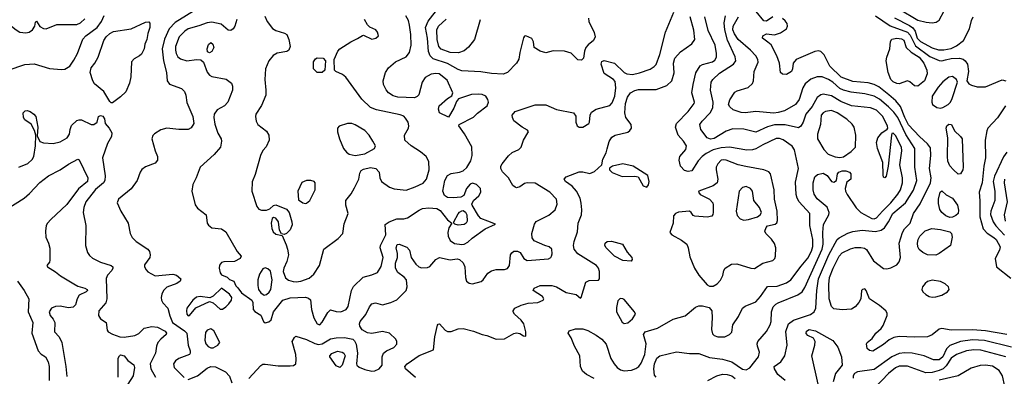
# Model space of a CAD drawing. Extents: x 1173029 to 1307123, y 522559 to 678521.
# Tile 421 of 623: x 1257903 to 1266213, y 609811 to 612821. Entities that reach past the tile are written whole.
import ezdxf

# ---------------------------------------------------------------- set-up
doc = ezdxf.new("R2010")
doc.units = 0

msp = doc.modelspace()

# ---------------------------------------------------------------- linework, layer by layer
at = {"layer": '0CON10XD'}
for points in [[(1259406.9, 612915), (1259215, 612797.8), (1259165, 612743.5), (1259124.4, 612655.6), (1259106.8, 612575), (1259117.3, 612475), (1259142.7, 612375), (1259147.1, 612305), (1259166.8, 612276.8), (1259268.9, 612238.9), (1259294.2, 612215), (1259304.3, 612185), (1259312.6, 612122.6), (1259363.5, 612005), (1259371.4, 611945), (1259350.9, 611909.1), (1259325, 611894.4), (1259245.3, 611894.7), (1259145, 611904.7), (1259095, 611891.8), (1259041.7, 611858.3), (1259027.8, 611842.2), (1259018.1, 611815), (1259045.4, 611715.4), (1259065.5, 611665), (1259065.5, 611634.5), (1259045, 611610.8), (1258965, 611580), (1258933.7, 611556.3), (1258920, 611535), (1258894.2, 611465), (1258845, 611393.3), (1258736.7, 611305), (1258726.2, 611275), (1258756.9, 611205), (1258819.6, 611105), (1258836.2, 611015), (1258851.3, 610981.3), (1258885, 610947.5), (1258984.3, 610884.3), (1258997.5, 610865), (1259005.5, 610835.5), (1259002.2, 610815), (1258957.5, 610752.5), (1258956.7, 610735), (1258969.2, 610709.2), (1258984.2, 610694.2), (1259045, 610659.5), (1259195, 610672.5), (1259225, 610666), (1259263.3, 610635), (1259256.2, 610615), (1259230, 610595), (1259145, 610563.3), (1259115.9, 610534.1), (1259102, 610505), (1259095.8, 610475), (1259098.6, 610455), (1259111.7, 610431.7), (1259154.4, 610385), (1259169.1, 610320.9), (1259193.1, 610265), (1259294.6, 610195), (1259314.6, 610175), (1259323.6, 610075), (1259340.6, 610025), (1259342, 610005), (1259335.5, 609994.5), (1259245, 609960.5), (1259218.1, 609941.9), (1259200, 609915), (1259206.5, 609885), (1259291.2, 609801.2)], [(1262704.2, 612835), (1262708, 612805), (1262752.9, 612712.9), (1262760, 612675), (1262746, 612645), (1262700.5, 612609.5), (1262682, 612585), (1262670.8, 612555), (1262662, 612495), (1262645, 612479.2), (1262615, 612482), (1262557.3, 612537.3), (1262500, 612555), (1262405, 612558), (1262345, 612541.2), (1262295, 612554), (1262246.4, 612586.4), (1262240, 612635), (1262225, 612663.3), (1262175, 612686.2), (1262165, 612683.3), (1262155, 612667.5), (1262122.9, 612545), (1262115, 612487.5), (1262095.5, 612454.5), (1262019.2, 612375), (1261985, 612360.5), (1261885, 612367.1), (1261795, 612381.5), (1261635, 612388.9), (1261605, 612399.3), (1261515, 612450.3), (1261391.5, 612491.5), (1261368.8, 612515), (1261353.7, 612553.7), (1261345.8, 612665), (1261328.9, 612755), (1261350.1, 612809.9), (1261440.4, 612925)], [(1265322.3, 612912.3), (1265485, 612816.2), (1265555, 612798.8), (1265605.4, 612794.6), (1265639.1, 612800.9), (1265663.6, 612816.4), (1265705, 612896)], [(1257545.5, 612825), (1257580, 612735), (1257583.8, 612675), (1257595, 612662.5), (1257615, 612655.8), (1257685.6, 612654.4), (1257721.7, 612698.3), (1257755, 612708.8), (1257835, 612767.5), (1257872, 612735), (1257905, 612715.5), (1257955, 612709.6), (1257983.1, 612716.9), (1258010.8, 612735), (1258030, 612765), (1258035, 612800), (1258045, 612807.5), (1258074.2, 612764.2), (1258105, 612746.2), (1258125, 612743.8), (1258215, 612779.2), (1258385, 612781.8), (1258415, 612794.5), (1258451.7, 612828.3)], [(1257804.6, 612395.4), (1257945, 612441.9), (1258025, 612447.1), (1258155, 612409.4), (1258255, 612400.8), (1258285, 612404), (1258325, 612430), (1258359.2, 612480.8), (1258389.6, 612535), (1258435, 612656.7), (1258462.1, 612685), (1258555.4, 612755), (1258592.3, 612805), (1258615.6, 612855.6)], [(1259745, 610556.7), (1259774.4, 610514.4), (1259861.9, 610455), (1259870.6, 610435), (1259874.5, 610374.5), (1259888.3, 610358.3), (1259937, 610327), (1259961.2, 610275), (1259975, 610263.3), (1260005, 610270), (1260025, 610287.5), (1260046.2, 610355), (1260122.5, 610455), (1260185, 610474.6), (1260315, 610477.8), (1260341.9, 610471.9), (1260357, 610457), (1260365.8, 610375), (1260385.8, 610305), (1260413.8, 610255), (1260435, 610246.7), (1260455, 610266.7), (1260505, 610350), (1260525, 610372.5), (1260575, 610357.5), (1260614.2, 610355.8), (1260658.8, 610375), (1260675, 610400), (1260704.6, 610535), (1260720.9, 610569.1), (1260801.3, 610648.7), (1260875, 610668.2), (1260921.7, 610688.3), (1260955, 610738.8), (1260969.6, 610815), (1260946.6, 610895), (1260947.1, 610915), (1260992.9, 611005), (1260988.9, 611091.1), (1261020.8, 611115), (1261085, 611140), (1261145, 611140.5), (1261175, 611147.8), (1261275, 611214.2), (1261303.7, 611226.3), (1261355, 611233.1), (1261425, 611227.5), (1261450.7, 611210.7), (1261515, 611130.8), (1261550, 611105), (1261525.8, 611065), (1261516.5, 611025), (1261519.5, 610995), (1261535, 610958), (1261571.9, 610931.9), (1261635, 610922.7), (1261655, 610926.9), (1261685, 610944.3), (1261721.7, 610978.3), (1261833, 611057), (1261920, 611095), (1261855, 611120.8), (1261794.2, 611144.2), (1261774.1, 611164.1), (1261721.2, 611255), (1261720, 611265), (1261734, 611295), (1261778.1, 611335), (1261795.6, 611365), (1261791.9, 611395), (1261758.8, 611428.8), (1261725, 611442.5), (1261705, 611433.3), (1261673.8, 611395), (1261651.7, 611338.3), (1261625, 611322.2), (1261563.4, 611316.6), (1261515, 611319.6), (1261487.9, 611337.9), (1261473.1, 611375), (1261490, 611465), (1261513.1, 611506.9), (1261545, 611524.1), (1261615, 611532.7), (1261645.9, 611544.1), (1261676.2, 611573.8), (1261710.4, 611629.6), (1261722, 611675), (1261717.9, 611747.9), (1261657.6, 611857.6), (1261610, 611925), (1261612.5, 611935), (1261732.5, 611997.5), (1261767.7, 612032.3), (1261848, 612095), (1261860, 612125), (1261855, 612147.5), (1261836.2, 612175), (1261805, 612189.2), (1261775, 612192.9), (1261715, 612190), (1261607.5, 612152.5), (1261588.8, 612131.2), (1261566.7, 612075), (1261521.7, 611998.3), (1261447.5, 612035), (1261437, 612067), (1261443.8, 612095), (1261515, 612157.1), (1261551.7, 612178.3), (1261560, 612205), (1261510.1, 612310.1), (1261444.7, 612364.7), (1261415, 612367.8), (1261375, 612360.3), (1261325, 612333.8), (1261300.3, 612295), (1261272, 612188), (1261258.3, 612171.7), (1261235, 612162.5), (1261095, 612166.8), (1261055, 612179.2), (1261016.7, 612205), (1260995, 612230), (1260974.5, 612275), (1260970, 612305), (1260990, 612375), (1261015.5, 612415), (1261075, 612466.5), (1261165, 612508.5), (1261193.1, 612545), (1261206.7, 612605), (1261204.7, 612695), (1261194.1, 612774.1), (1261183.3, 612813.3), (1261162.9, 612855)], [(1259970.9, 612850.9), (1259991.5, 612805), (1260036.5, 612746.5), (1260065, 612728.5), (1260138.7, 612708.7), (1260158, 612695), (1260174.3, 612655), (1260185.7, 612595), (1260175.8, 612565), (1260157.4, 612552.6), (1260075, 612537.3), (1260041.8, 612518.2), (1260006.5, 612473.5), (1259978.2, 612405), (1259971.2, 612315), (1259981.8, 612225), (1259980, 612185), (1259942.9, 612097.1), (1259896.7, 612025), (1259892.5, 612005), (1259899.4, 611965), (1259914.2, 611935), (1259985, 611880.8), (1260005.6, 611845), (1260008.6, 611805), (1259982.7, 611747.3), (1259955, 611717.5), (1259935, 611674), (1259890.4, 611515), (1259866.4, 611453.6), (1259862.2, 611375), (1259905.4, 611245.4), (1259922.7, 611222.7), (1259945, 611214.4), (1259985.6, 611214.4), (1260014.4, 611225.6), (1260045, 611253.3), (1260065, 611257.5), (1260155, 611221.5), (1260176.8, 611195), (1260200.6, 611115), (1260201.6, 611088.4), (1260185, 611046), (1260155, 611016.2), (1260135, 611007.5), (1260112.5, 611012.5), (1260095.7, 611045.7), (1260086.1, 611116.1), (1260065, 611146), (1260045, 611151.2), (1260035, 611143.3), (1260025.6, 611105), (1260029.7, 611059.7), (1260041.2, 611031.2), (1260065, 611010), (1260118.3, 610998.3), (1260152.1, 610922.1), (1260164.4, 610885), (1260170.8, 610835), (1260158.8, 610781.2), (1260131.4, 610725), (1260126, 610695), (1260145, 610641.2), (1260171.2, 610621.2), (1260210.5, 610610.5), (1260237.2, 610607.2)], [(1261245, 609800), (1261160, 609875), (1261153.9, 609893.9), (1261172.9, 609915), (1261275, 609986.4), (1261396.1, 610033.9), (1261406.8, 610145), (1261428, 610242), (1261435, 610252), (1261446.2, 610255), (1261495, 610200.8), (1261515, 610188.1), (1261545, 610188.5), (1261605, 610212.1), (1261645, 610215.4), (1261732.4, 610192.4), (1261805, 610162.5), (1261845, 610156), (1261925, 610124), (1261995, 610128.6), (1262075, 610172.5), (1262095, 610177.5), (1262125, 610173.3), (1262155, 610152.5), (1262175, 610150), (1262176, 610185), (1262158.6, 610255), (1262134.4, 610285), (1262078.6, 610335), (1262067.1, 610355), (1262068.1, 610365), (1262082.9, 610385), (1262135, 610412.8), (1262195, 610427.3), (1262277.4, 610432.6), (1262320, 610455), (1262325.9, 610465.9), (1262316.2, 610485), (1262236.7, 610535), (1262246.2, 610555), (1262295, 610577.5), (1262395, 610577.5), (1262435, 610567.1), (1262515, 610519.1), (1262600.8, 610500.8), (1262635, 610470), (1262642.5, 610475), (1262682.5, 610605), (1262710.7, 610619.3), (1262787.5, 610622.5), (1262797.5, 610632.5), (1262798, 610695), (1262787.5, 610725), (1262771.4, 610745), (1262615, 610844.6), (1262583.6, 610885), (1262578.3, 610915), (1262582.2, 610947.8), (1262610.9, 611029.1), (1262617.5, 611105), (1262645.3, 611175), (1262648.4, 611215), (1262642.9, 611272.9), (1262632.9, 611315), (1262601.9, 611375), (1262564.7, 611414.7), (1262508.6, 611455), (1262499.2, 611475), (1262514.4, 611495.6), (1262625, 611536.7), (1262655, 611538.1), (1262715, 611524.2), (1262755, 611540), (1262817.5, 611595), (1262825.8, 611645), (1262852, 611698), (1262860.7, 611730.7), (1262876.9, 611793.1), (1262901.2, 611828.8), (1262928.8, 611845), (1263035, 611871.9), (1263054, 611885), (1263065.6, 611904.4), (1263062.9, 611935), (1263020, 611995), (1263010.4, 612035), (1263016.8, 612115), (1263034.2, 612165.8), (1263057.4, 612202.6), (1263095, 612224.6), (1263125, 612231.5), (1263275, 612231.1), (1263365, 612265.5), (1263408.5, 612305), (1263428.3, 612371.7), (1263422.7, 612455), (1263433.3, 612495), (1263481.4, 612548.6), (1263575, 612616.4), (1263602.3, 612655), (1263593.7, 612733.6), (1263560.7, 612845)], [(1261788.9, 612821.1), (1261740.6, 612655), (1261689.7, 612590.3), (1261655, 612558.9), (1261607.4, 612542.6), (1261535, 612544.7), (1261461.5, 612571.5), (1261441.3, 612595), (1261427.5, 612655), (1261424.5, 612735.5), (1261438.7, 612765), (1261503.6, 612826.4)], [(1262193, 611867), (1262197.5, 611875), (1262189.3, 611889.3), (1262145, 611913.3), (1262075, 611966.7), (1262061.4, 611995), (1262059.4, 612015), (1262085, 612046.9), (1262255, 612103.8), (1262345, 612102), (1262435, 612061.9), (1262577.5, 612035), (1262596.1, 612006.1), (1262596.4, 611956.4), (1262608.8, 611925), (1262625, 611912.5), (1262655, 611914.4), (1262706.7, 611945), (1262713.3, 611955), (1262716.7, 612015), (1262730.3, 612039.7), (1262767.5, 612065), (1262885, 612095.8), (1262905, 612120), (1262925.2, 612174.8), (1262934.6, 612245), (1262928.7, 612298.7), (1262913.8, 612315), (1262836.8, 612366.8), (1262811.2, 612445), (1262815, 612467.5), (1262835, 612476), (1262923, 612453), (1263005.5, 612375.5), (1263026.7, 612365), (1263075, 612358.8), (1263135, 612372.5), (1263225.3, 612404.8), (1263258.1, 612425), (1263275.8, 612444.2), (1263306.5, 612526.5), (1263353.1, 612715), (1263424.2, 612885.8)], [(1262752.6, 609792.6), (1262686.1, 609826.1), (1262654.6, 609854.6), (1262637.5, 609895), (1262631.6, 609985), (1262586.4, 610066.4), (1262558.5, 610135), (1262531.9, 610175), (1262542, 610195), (1262595, 610210.8), (1262655, 610210.4), (1262697.2, 610197.2), (1262768.5, 610158.5), (1262815, 610125.5), (1262852.4, 610082.4), (1262892.4, 609962.4), (1262919.1, 609915), (1262944.8, 609884.8), (1262975, 609865.3), (1263005, 609857.1), (1263066.2, 609863.8), (1263102.7, 609877.3), (1263127.3, 609895), (1263148.4, 609921.6), (1263180, 609995), (1263191.5, 610085), (1263168.1, 610165), (1263183.3, 610186.7), (1263285, 610217.5), (1263418, 610292), (1263518.8, 610321.2), (1263605.7, 610395), (1263635, 610406.1), (1263665, 610406.8), (1263721.3, 610391.3), (1263744.2, 610365), (1263747.1, 610305), (1263741.1, 610205), (1263750.2, 610170.2), (1263765, 610155.7), (1263795, 610144.4), (1263855, 610144.4), (1263895, 610162.5), (1263915, 610183.3), (1263921.2, 610245), (1263971.2, 610315), (1264005, 610386), (1264026.2, 610403.8), (1264115, 610440), (1264154.7, 610485), (1264215, 610568.8), (1264297.6, 610572.4), (1264375, 610600.4), (1264412.5, 610625), (1264498, 610742), (1264555, 610807.5), (1264585, 610866.7), (1264597.7, 610907.7), (1264596, 610966), (1264572.7, 611085), (1264572.5, 611185), (1264481.1, 611285), (1264464, 611314), (1264455.4, 611345), (1264451.5, 611448.5), (1264475.3, 611565), (1264443.9, 611723.9), (1264423.6, 611753.6), (1264346.9, 611806.9), (1264317.1, 611817.1), (1264287.7, 611817.7), (1264175, 611765.8), (1264115, 611730.8), (1264087.7, 611722.3), (1264041.1, 611721.1), (1263895, 611744.1), (1263825, 611739.8), (1263757, 611723), (1263697.8, 611692.2), (1263662.9, 611665), (1263630.8, 611629.1), (1263575, 611546.4), (1263545, 611538.9), (1263515, 611548.5), (1263481.1, 611585), (1263469.5, 611635), (1263475.5, 611665), (1263524.6, 611725.4), (1263532.2, 611755), (1263507, 611797), (1263460.8, 611845), (1263438.6, 611915), (1263447.1, 611945), (1263544.5, 612045.5), (1263596.7, 612115), (1263598.8, 612125), (1263576.4, 612205), (1263586.6, 612273.4), (1263608.9, 612371.1), (1263647.1, 612432.9), (1263666.8, 612443.2), (1263750, 612465), (1263769.5, 612480.5), (1263783.1, 612505), (1263785.6, 612535), (1263773.3, 612605), (1263715, 612729.2), (1263686.7, 612845)], [(1263275, 609803.8), (1263260.6, 609820.6), (1263255.3, 609875.3), (1263260.3, 609915), (1263280, 609965), (1263305, 609984.4), (1263447.3, 610017.3), (1263555, 610002.2), (1263635, 610004.4), (1263725, 609968.5), (1263835, 609954.6), (1263915, 609932.1), (1264005, 609872.5), (1264035, 609865.6), (1264065, 609881.4), (1264139.6, 609975), (1264147.1, 610015), (1264130.5, 610065), (1264126.9, 610085), (1264134.3, 610105), (1264205, 610188.6), (1264238, 610245), (1264245.3, 610275), (1264249.3, 610355), (1264262.7, 610397.3), (1264285, 610421.1), (1264305, 610432.2), (1264471.2, 610498.8), (1264507.1, 610525), (1264530.3, 610559.8), (1264676.8, 610885), (1264684.3, 610925), (1264680.7, 611025), (1264686.6, 611093.4), (1264732, 611175), (1264736.2, 611195), (1264717.6, 611237.6), (1264635, 611308.5), (1264609.4, 611349.4), (1264600, 611385), (1264599.1, 611445), (1264613.8, 611495), (1264635.7, 611515.7), (1264685.4, 611525.4), (1264717.3, 611507.3), (1264755, 611456.2), (1264775, 611450), (1264796.7, 611465), (1264805, 611520), (1264816.7, 611535), (1264845, 611544.2), (1264875, 611544.2), (1264907.5, 611535), (1264919.3, 611519.3), (1264917.5, 611475), (1264885, 611450), (1264870, 611395), (1264872.9, 611375), (1264888.1, 611345), (1264963.9, 611233.9), (1265002.4, 611192.4), (1265095, 611144.2), (1265115, 611141), (1265135, 611147.7), (1265184.5, 611205.5), (1265256.4, 611275), (1265315, 611348.2), (1265337.1, 611385), (1265355.4, 611445.4), (1265355.3, 611485), (1265332.1, 611595), (1265349.1, 611715), (1265347.1, 611745), (1265295, 611844), (1265275, 611863.3), (1265265, 611860), (1265262.3, 611847.7), (1265233.8, 611585), (1265215, 611500), (1265205, 611487.5), (1265195, 611492.5), (1265190.5, 611510.5), (1265188, 611615), (1265143, 611733), (1265134.4, 611785), (1265145.8, 611825), (1265179.2, 611865), (1265223.9, 611896.1), (1265230, 611905), (1265228, 611922), (1265189.2, 612005), (1265135, 612058.1), (1265085, 612078), (1264925, 612093.3), (1264835, 612131.4), (1264755, 612178.7), (1264685, 612192.3), (1264663.7, 612186.4), (1264635, 612163.5), (1264591, 612089), (1264537.6, 612025), (1264514.6, 611955), (1264495, 611921.4), (1264475, 611909.5), (1264365, 611932.9), (1264275, 611933.2), (1264215, 611918), (1264115, 611871.5), (1264015, 611897.8), (1263920.9, 611899.1), (1263865, 611879.3), (1263765, 611816.9), (1263735, 611811.6), (1263704.4, 611824.4), (1263652.5, 611895), (1263643.2, 611935), (1263662.3, 611965), (1263732.1, 612035), (1263753, 612077), (1263756.7, 612125), (1263733.3, 612225), (1263738.5, 612295), (1263753.2, 612316.8), (1263809.1, 612370.9), (1263926.9, 612445), (1263946.9, 612475), (1263941.7, 612508.3), (1263877.3, 612647.3), (1263853.7, 612735), (1263849.3, 612795), (1263859.3, 612855)], [(1264365, 609774.3), (1264302, 609825), (1264273.8, 609875), (1264271.2, 609895), (1264326.1, 609933.9), (1264360.5, 609985), (1264381.8, 610075), (1264370.5, 610189.5), (1264392.7, 610255), (1264434.1, 610285.9), (1264576.8, 610333.2), (1264609.1, 610355), (1264622.3, 610385), (1264631, 610535), (1264645.2, 610635), (1264731.7, 610835), (1264801.9, 610965), (1264819.6, 610980.4), (1264891.9, 611018.1), (1264935, 611033.6), (1265015, 611043.9), (1265126.4, 611033.6), (1265174.2, 611045.8), (1265203.3, 611065), (1265235.9, 611114.1), (1265271.6, 611185), (1265379.7, 611275), (1265446.7, 611383.3), (1265476.5, 611465), (1265458.2, 611575), (1265457.4, 611735), (1265381, 611851), (1265315, 611995.3), (1265281.8, 612041.8), (1265235, 612086.3), (1265158.9, 612148.9), (1265115, 612175.2), (1265035.2, 612195.2), (1264920.3, 612210.3), (1264855, 612225.8), (1264825, 612241.2), (1264765, 612293.1), (1264729.5, 612315), (1264675, 612337.7), (1264635, 612337.9), (1264581.5, 612318.5), (1264531.5, 612278.5), (1264514.1, 612245.9), (1264482.3, 612147.7), (1264451.9, 612105), (1264357.7, 612052.3), (1264305, 612036.6), (1264267.6, 612032.4), (1264115, 612045.6), (1264025, 612034.4), (1263992.7, 612037.3), (1263925, 612060), (1263895.7, 612085), (1263885.7, 612105), (1263897.1, 612145), (1263940.3, 612209.7), (1263959.2, 612220.8), (1264050.2, 612249.8), (1264087.1, 612282.9), (1264097.5, 612305), (1264103.5, 612385), (1264136.2, 612463.8), (1264133.5, 612485), (1264116.2, 612515), (1264071.2, 612565), (1263966.8, 612655), (1263935, 612702.5), (1263921.1, 612735), (1263925, 612765.6), (1263969.7, 612845)], [(1264258.8, 612845), (1264205, 612810), (1264185, 612812), (1264118.9, 612888.9)], [(1265105, 610024.2), (1265075, 610028.8), (1265056.7, 610045), (1265050, 610085), (1265055, 610096), (1265098.6, 610131.4), (1265128.8, 610175), (1265175, 610213.8), (1265190.9, 610239.1), (1265225.5, 610325), (1265223.5, 610345), (1265212.2, 610365), (1265159.2, 610409.2), (1265076.9, 610465), (1265048.9, 610535), (1265035, 610548.6), (1265016.7, 610545), (1265009.2, 610535), (1265001.1, 610465), (1264985.5, 610435), (1264953.6, 610396.4), (1264922.6, 610377.4), (1264845, 610372.1), (1264775, 610380.5), (1264755, 610400), (1264734.7, 610465), (1264731.6, 610585), (1264737.5, 610645), (1264768.4, 610725), (1264818.3, 610825), (1264845, 610854.2), (1264915, 610886.5), (1264955, 610897.2), (1265001.1, 610898.9), (1265032.9, 610892.9), (1265051.2, 610881.2), (1265110.4, 610785), (1265195, 610719.6), (1265222.7, 610717.3), (1265254.7, 610725.3), (1265305, 610751.5), (1265325, 610777.5), (1265337, 610813), (1265327.3, 610935), (1265354.1, 611025.9), (1265370, 611055), (1265417.5, 611105), (1265446, 611184), (1265503.5, 611266.5), (1265590.5, 611445), (1265595.8, 611485), (1265580.9, 611565), (1265593.3, 611675), (1265589.2, 611739.1), (1265564.4, 611774.4), (1265496.9, 611835), (1265406.2, 611933.8), (1265374.8, 611995), (1265338.2, 612088.2), (1265296.5, 612135), (1265237.5, 612187.5), (1265153.3, 612253.3), (1265115, 612274.8), (1265065, 612287.5), (1264935, 612300.6), (1264835.5, 612335.5), (1264739.5, 612429.5), (1264694.3, 612524.3), (1264665, 612553.8), (1264645, 612556.9), (1264615, 612551.3), (1264458, 612485), (1264430.8, 612455), (1264425.7, 612405), (1264416, 612385), (1264375, 612358.6), (1264340.3, 612360.3), (1264324, 612375), (1264316, 612455), (1264292.5, 612515), (1264245, 612610), (1264218.3, 612631.7), (1264172, 612665), (1264176.7, 612685), (1264205, 612701.2), (1264275, 612694.6), (1264325, 612711.5), (1264374.2, 612745), (1264384.2, 612765), (1264379.7, 612789.7), (1264365, 612812), (1264341.7, 612831.7)], [(1265125, 612852.5), (1265250.5, 612770.5), (1265395, 612714.8), (1265419.6, 612689.6), (1265465, 612600.8), (1265585, 612509), (1265665, 612475.8), (1265685, 612474), (1265718, 612482), (1265765, 612494.1), (1265835, 612496.5), (1265865, 612487.7), (1265883.3, 612475), (1265901.8, 612445), (1265910, 612385), (1265897.1, 612305), (1265915, 612279.2), (1265937.2, 612267.2), (1265985, 612255.5), (1266055, 612254.5), (1266195, 612314.4), (1266225, 612304.3)], [(1265287.5, 612837.5), (1265413, 612773), (1265441.7, 612751.7), (1265460.2, 612725), (1265478.5, 612665), (1265505, 612637.7), (1265605, 612584.8), (1265657.7, 612567.7), (1265703.5, 612566.5), (1265765, 612579.2), (1265810.9, 612599.1), (1265868.6, 612645), (1265920.6, 612745), (1265935.7, 612815), (1265950.6, 612845)], [(1258685, 612119.2), (1258675, 612120), (1258665, 612130.8), (1258612.2, 612215), (1258535, 612280), (1258520.6, 612305), (1258497.1, 612375), (1258507.5, 612415), (1258536.9, 612453.1), (1258564.2, 612505), (1258611.8, 612645), (1258632.1, 612675), (1258665, 612704.6), (1258695, 612721.8), (1258845, 612744), (1258965, 612798.8), (1258991.7, 612801.7), (1259001.7, 612791.7), (1259001.2, 612755), (1258984, 612705), (1258975.8, 612655), (1258959.2, 612615), (1258954.2, 612575), (1258929.7, 612530.3), (1258914.4, 612515.6), (1258868.3, 612491.7), (1258846, 612465), (1258841.5, 612338.5), (1258830.9, 612285), (1258799, 612211), (1258755, 612170.4), (1258685, 612119.2)], [(1259736.7, 612823.3), (1259719.5, 612765), (1259705, 612742.9), (1259685, 612729.4), (1259663.3, 612733.3), (1259603.1, 612783.1), (1259525, 612801.2), (1259485, 612795.4), (1259415, 612768.5), (1259325, 612743.8), (1259296.5, 612725), (1259247.9, 612675), (1259219.3, 612595), (1259216.7, 612565), (1259223.9, 612535), (1259238.9, 612508.9), (1259259.8, 612489.8), (1259315, 612472.5), (1259395, 612485.6), (1259432.5, 612482.5), (1259453.2, 612463.2), (1259485, 612378), (1259505, 612353.3), (1259525, 612342.5), (1259645, 612317.8), (1259691.2, 612285), (1259699.5, 612259.5), (1259698.8, 612225), (1259659.2, 612125), (1259630.8, 612095), (1259570.6, 612059.4), (1259545.4, 612025), (1259542.2, 611995), (1259549.5, 611940.5), (1259575, 611862), (1259602, 611815), (1259606.2, 611795), (1259596.7, 611745), (1259545, 611684), (1259427.1, 611575), (1259393.6, 611486.4), (1259365, 611430), (1259354.6, 611375), (1259385, 611258.6), (1259405, 611230), (1259476, 611175), (1259484, 611105), (1259495.7, 611085.7), (1259525, 611064.3), (1259605, 611056.9), (1259641.4, 611031.4), (1259738, 610865), (1259771.2, 610825), (1259763.3, 610805), (1259715, 610780), (1259625, 610777.5), (1259605, 610770.8), (1259590.6, 610749.4), (1259586.5, 610725), (1259594.4, 610685), (1259605, 610666.2), (1259655, 610646.7), (1259675, 610627.5), (1259710, 610615), (1259727.5, 610575), (1259745, 610556.7)], [(1260237.2, 610607.2), (1260275, 610613.3), (1260345, 610639.6), (1260385, 610673.8), (1260433.8, 610746.2), (1260469.2, 610885), (1260592, 610975), (1260630.8, 611015), (1260642.4, 611097.6), (1260675.7, 611185), (1260656.8, 611256.8), (1260656.9, 611295), (1260699.8, 611350.2), (1260729.5, 611400.5), (1260765.8, 611475), (1260774.3, 611525), (1260785, 611547.1), (1260805, 611559.5), (1260865, 611573.8), (1260910, 611565), (1260937.8, 611535), (1260943.1, 611485), (1260956.6, 611456.6), (1261025, 611408.8), (1261062.8, 611392.8), (1261165, 611381.8), (1261241.4, 611411.4), (1261307.8, 611442.2), (1261337.1, 611475), (1261360, 611555), (1261355.7, 611624.3), (1261335, 611666.9), (1261285, 611706.5), (1261206, 611755), (1261154.5, 611805), (1261150.5, 611845), (1261184.4, 611905), (1261187.8, 611925), (1261181.5, 611955), (1261160.6, 611990.6), (1261145, 612005.7), (1261115, 612017.5), (1260915, 612060.5), (1260865, 612078.9), (1260790.3, 612150.3), (1260656.1, 612336.1), (1260628.6, 612358.6), (1260570, 612385), (1260561.2, 612395), (1260556.7, 612485), (1260588, 612555), (1260605.7, 612574.3), (1260696.5, 612633.5), (1260755, 612661.2), (1260795, 612688.8), (1260805, 612690), (1260875, 612656), (1260907.5, 612665), (1260930, 612685), (1260922.5, 612715), (1260910, 612735), (1260858.8, 612758.8), (1260838.1, 612778.1), (1260812, 612822)], [(1265485, 612259.6), (1265455, 612262.2), (1265415, 612297.5), (1265395, 612304.5), (1265325, 612278.6), (1265305, 612281.1), (1265276, 612296), (1265256.7, 612316.7), (1265233.8, 612375), (1265216.4, 612475), (1265221.5, 612505), (1265248.6, 612575), (1265253.2, 612636.8), (1265265, 612656.7), (1265305, 612665.3), (1265345, 612658.2), (1265365, 612646.9), (1265385.5, 612585), (1265428.2, 612548.2), (1265494.2, 612505), (1265533.3, 612455), (1265558.9, 612395), (1265561.2, 612365), (1265539.1, 612305), (1265485, 612259.6)], [(1259505, 612541.2), (1259489.3, 612549.3), (1259484.2, 612575), (1259497.3, 612612.7), (1259515, 612628.8), (1259532, 612615), (1259541.4, 612585), (1259525, 612553.8), (1259505, 612541.2)], [(1260455, 612374.2), (1260414.4, 612374.4), (1260383.8, 612405), (1260384, 612465), (1260400.5, 612489.5), (1260415, 612498.8), (1260465, 612496.2), (1260483.3, 612475), (1260478.8, 612395), (1260455, 612374.2)], [(1265675, 612073.6), (1265695, 612078.5), (1265739.2, 612105), (1265758.6, 612125), (1265773.1, 612155), (1265818.6, 612295), (1265810, 612315), (1265775, 612340.6), (1265745, 612336.7), (1265693.4, 612296.6), (1265655, 612251.9), (1265605, 612176.7), (1265601.4, 612125), (1265608.6, 612105), (1265645, 612080.5), (1265675, 612073.6)], [(1266224.1, 612095), (1266156.9, 611993.1), (1266074.6, 611905.4), (1266065.7, 611884.3), (1266053.1, 611805), (1266054.5, 611655), (1266040.8, 611585), (1266025.3, 611444.7), (1266000.8, 611365), (1266006.9, 611293.1), (1266006.9, 611156.9), (1266036.3, 611056.3), (1266068, 611018), (1266125, 610983.4), (1266144.1, 610965), (1266177.6, 610905), (1266174, 610875), (1266137.1, 610805), (1266146.2, 610735), (1266268.8, 610638.8)], [(1257895, 611575.5), (1257972.2, 611607.8), (1258009.5, 611640.5), (1258022.1, 611665), (1258035.7, 611755), (1258040, 611845), (1258028.8, 611885), (1257999.5, 611939.5), (1257946.2, 611975), (1257934.4, 611994.4), (1257930.8, 612035), (1257947.7, 612052.3), (1257965, 612054), (1257990, 612045), (1258021.2, 612025), (1258038, 612005), (1258056, 611915), (1258050.7, 611840.7), (1258074.1, 611794.1), (1258102.7, 611782.7), (1258185, 611776.2), (1258245, 611790), (1258304.4, 611825), (1258323.5, 611855), (1258328.2, 611895), (1258340.8, 611929.2), (1258385, 611969.6), (1258405, 611976.8), (1258425.3, 611975.3), (1258505, 611936), (1258530, 611935), (1258557.5, 611955), (1258567.5, 612005), (1258585, 612011.2), (1258605, 612006.7), (1258618.8, 611985), (1258623.8, 611945), (1258656.8, 611906.8), (1258680, 611865), (1258677.5, 611835), (1258644.1, 611775), (1258600.8, 611655), (1258623.4, 611503.4), (1258622.6, 611465), (1258610.9, 611445), (1258542.9, 611387.1), (1258460.9, 611285), (1258443.3, 611236.7), (1258439.6, 611195), (1258460.4, 611085), (1258456.9, 610915), (1258475, 610857.1), (1258491.8, 610831.8), (1258518.5, 610808.5), (1258584.8, 610774.8), (1258675, 610746.7), (1258688, 610735), (1258690, 610725), (1258680, 610705), (1258644.3, 610665), (1258632.1, 610637.9), (1258639.5, 610465), (1258628.8, 610431.2), (1258571.4, 610365), (1258569.2, 610325), (1258585.7, 610295.7), (1258632.5, 610265), (1258640.7, 610200.7), (1258650, 610185), (1258685.7, 610165.7), (1258747.5, 610145), (1258785, 610142.1), (1258874.7, 610155.3), (1258907.1, 610172.9), (1258953.3, 610216.7), (1259017.6, 610232.4), (1259065, 610225.8), (1259130.8, 610190.8), (1259140.9, 610175), (1259138.2, 610165), (1259093.6, 610125), (1259070, 610095), (1259058.2, 610065), (1259049.5, 610005), (1259005.3, 609915), (1259008.5, 609875), (1259049.2, 609805)], [(1264825, 611659.1), (1264855, 611664.1), (1264921.8, 611708.2), (1264956.5, 611745), (1264959.1, 611845), (1264946.5, 611915), (1264930.1, 611940.1), (1264885, 611981.8), (1264802.2, 612035), (1264755, 612053.6), (1264703.7, 612046.3), (1264683.3, 612035), (1264667.9, 612015), (1264661.5, 611935), (1264635.4, 611855), (1264636.2, 611815), (1264690, 611725), (1264726.4, 611686.4), (1264785, 611664.7), (1264825, 611659.1)], [(1260735, 611674.1), (1260815, 611689.1), (1260898, 611735), (1260905.8, 611755), (1260884.6, 611794.6), (1260851.5, 611845), (1260815, 611884.5), (1260735, 611933.6), (1260705, 611943.6), (1260670, 611945), (1260598.8, 611921.2), (1260585.9, 611904.1), (1260585.8, 611875), (1260601.8, 611815), (1260636.1, 611735), (1260662.1, 611702.1), (1260685, 611685.3), (1260735, 611674.1)], [(1265825, 611516.7), (1265785, 611552.5), (1265755, 611586.7), (1265737.8, 611627.8), (1265733.3, 611665), (1265737.8, 611825), (1265723.1, 611905), (1265729.4, 611925), (1265745, 611940), (1265767.1, 611937.1), (1265791.7, 611881.7), (1265845, 611835.7), (1265857.5, 611815), (1265865.6, 611575), (1265864, 611555), (1265845, 611520), (1265825, 611516.7)], [(1259838.2, 609791.8), (1259937.2, 609902.8), (1259955, 609912.2), (1259975, 609913.5), (1260085, 609899.4), (1260185, 609898.8), (1260215, 609902.5), (1260232.5, 609917.5), (1260237.5, 609952.5), (1260234.4, 609994.4), (1260204, 610105), (1260221.2, 610138.8), (1260235, 610148.8), (1260325, 610122.5), (1260395, 610086.6), (1260425, 610080), (1260455, 610086.4), (1260525, 610127.5), (1260573.4, 610136.6), (1260645, 610139.4), (1260713.4, 610123.4), (1260729.7, 610109.7), (1260741.5, 610081.5), (1260752.8, 610005), (1260746.2, 609915), (1260748.8, 609905), (1260767.5, 609887.5), (1260815, 609867.7), (1260875, 609854.3), (1260901.8, 609858.2), (1260936.7, 609873.3), (1260962.7, 609905), (1260962.3, 609975), (1260973.5, 610005), (1260998.6, 610025), (1261060.8, 610055), (1261086.4, 610083.6), (1261086.9, 610105), (1261076.9, 610125), (1261024, 610175), (1260965, 610190.4), (1260875, 610172), (1260837.6, 610177.6), (1260792.2, 610202.2), (1260773.4, 610233.4), (1260770.4, 610255), (1260777.3, 610275), (1260825, 610333.8), (1260854, 610396), (1260875, 610421.5), (1260905, 610430.5), (1260965.5, 610414.5), (1261035, 610433.1), (1261085, 610457.1), (1261164.5, 610535.5), (1261172.9, 610565), (1261167.1, 610625), (1261148.6, 610648.6), (1261095, 610687.1), (1261074.6, 610725), (1261074, 610765), (1261092.9, 610815), (1261092.3, 610847.7), (1261080, 610895), (1261087.7, 610922.3), (1261105, 610925.8), (1261170.9, 610900.9), (1261192, 610875), (1261208.1, 610815), (1261247.1, 610757.1), (1261271.2, 610735), (1261295, 610727.1), (1261345, 610730.6), (1261365, 610738.1), (1261415, 610795.6), (1261445, 610813.1), (1261535, 610793.1), (1261595, 610801.9), (1261615, 610798.1), (1261645, 610768), (1261660, 610735), (1261666.4, 610645), (1261675.4, 610615.4), (1261696.9, 610596.9), (1261725, 610591.2), (1261798.8, 610611.2), (1261815.7, 610625), (1261855, 610680.8), (1261885, 610701.9), (1261925, 610713.1), (1261995, 610711.5), (1262019.2, 610720.8), (1262036.7, 610745), (1262044.5, 610835.5), (1262055.5, 610854.5), (1262075, 610867.5), (1262105, 610867.5), (1262126.9, 610856.9), (1262158.8, 610805), (1262185, 610788), (1262365, 610803.8), (1262385, 610813.3), (1262391.2, 610825), (1262396.2, 610845), (1262393.3, 610885), (1262372.5, 610905), (1262334.2, 610914.2), (1262245, 610954), (1262228.7, 610978.7), (1262225.5, 611015), (1262248.9, 611095), (1262261.5, 611118.5), (1262369.3, 611170.7), (1262422.6, 611217.4), (1262440, 611265), (1262433.1, 611305), (1262377.5, 611365), (1262255, 611440.6), (1262185, 611444.3), (1262165, 611437.5), (1262125, 611410), (1262096.8, 611403.2), (1262083.8, 611406.2), (1262065, 611421.4), (1262028.2, 611485), (1261977.6, 611537.6), (1261964.5, 611565), (1261964.5, 611585), (1261974.4, 611605), (1262027.6, 611672.4), (1262060.3, 611699.7), (1262115, 611726.2), (1262135.6, 611745), (1262155.8, 611805), (1262193, 611867)], [(1266235, 611702.2), (1266205.3, 611664.7), (1266129.4, 611500.6), (1266119.1, 611455), (1266134.8, 611375), (1266133.8, 611296.2), (1266098.8, 611205), (1266095.8, 611175.8), (1266119.2, 611115), (1266141, 611081), (1266215, 611001.8)], [(1257765, 611203.8), (1257939.4, 611315), (1257985, 611353.6), (1258073, 611447), (1258145, 611503.8), (1258245.8, 611555), (1258315, 611601.4), (1258395, 611642.5), (1258405, 611637.5), (1258477.5, 611485), (1258475.5, 611455), (1258397.9, 611392.1), (1258299.9, 611260.1), (1258164.8, 611135.2), (1258137.5, 611105), (1258126.9, 611083.1), (1258120.9, 611035), (1258123.3, 610985), (1258147.1, 610935), (1258157.3, 610892.7), (1258157.7, 610792.3), (1258153.3, 610775), (1258132.5, 610745), (1258137.5, 610735), (1258204.1, 610694.1), (1258247.7, 610657.7), (1258360.2, 610590.2), (1258395, 610572.5), (1258453.3, 610555), (1258471.2, 610545), (1258473.8, 610535), (1258465, 610524.2), (1258404.6, 610495.4), (1258387.5, 610465), (1258372.5, 610415), (1258354.5, 610395.5), (1258315, 610388.5), (1258245, 610401.8), (1258205, 610399.5), (1258172, 610385), (1258152.5, 610355), (1258159.2, 610325), (1258184.4, 610294.4), (1258199.2, 610265), (1258195.7, 610185), (1258235.2, 610145.2), (1258257.7, 610097.7), (1258292.2, 609895), (1258299.5, 609809.5)], [(1263195, 611408.8), (1263211.7, 611428.3), (1263216.9, 611455), (1263205.5, 611505.5), (1263081.2, 611585), (1262995, 611603.8), (1262907.5, 611585), (1262881.2, 611568.8), (1262881.2, 611555), (1262905, 611530), (1262988.3, 611498.3), (1263095, 611501.2), (1263123.6, 611493.6), (1263165, 611420), (1263195, 611408.8)], [(1263755, 610572.5), (1263788.7, 610591.3), (1263818.1, 610621.9), (1263837.4, 610662.6), (1263845.8, 610705), (1263858, 610725), (1263911.1, 610758.9), (1263955, 610760.5), (1264073.8, 610723.8), (1264105, 610721.5), (1264175.2, 610764.8), (1264261.1, 610788.9), (1264275.5, 610804.5), (1264282.9, 610825), (1264284.6, 610895), (1264273, 610933), (1264248.3, 610968.3), (1264201.9, 611015), (1264192.9, 611035), (1264203.2, 611066.8), (1264215, 611081.2), (1264280, 611095), (1264294.3, 611105.7), (1264299.4, 611125), (1264296, 611205), (1264273.1, 611305), (1264270.9, 611385), (1264239.2, 611519.2), (1264226.1, 611536.1), (1264182.5, 611552.5), (1264032.3, 611582.3), (1263966.9, 611596.9), (1263865, 611634.4), (1263845, 611638.9), (1263824.6, 611635.4), (1263795.8, 611605), (1263782.5, 611575), (1263780.8, 611555), (1263796.4, 611475), (1263789.1, 611445), (1263755, 611417.9), (1263636.2, 611375), (1263631.2, 611365), (1263645, 611346.2), (1263725, 611307.5), (1263752, 611275), (1263757.5, 611255), (1263757.5, 611195), (1263754.2, 611175.8), (1263745, 611163.8), (1263705, 611152.9), (1263601.4, 611161.4), (1263588, 611168), (1263570, 611195), (1263555, 611206.2), (1263464.6, 611195.4), (1263438.8, 611185), (1263422, 611165), (1263418.8, 611105), (1263390, 611025), (1263406.2, 611005), (1263490.2, 610960.2), (1263532.5, 610925), (1263544.2, 610895.8), (1263558.9, 610818.9), (1263597.5, 610725), (1263635.7, 610665.7), (1263705, 610582.2), (1263725, 610572.5), (1263755, 610572.5)], [(1260315, 611269.2), (1260325, 611272.5), (1260352, 611295), (1260396.7, 611385), (1260397.5, 611445), (1260387.5, 611455), (1260360, 611465), (1260325, 611464.3), (1260285, 611446.2), (1260250, 611375), (1260255, 611300), (1260292.5, 611275), (1260315, 611269.2)], [(1266216.5, 611475), (1266211.1, 611445), (1266237.5, 611285), (1266211.8, 611175), (1266221.2, 611121.2)], [(1264015, 611130), (1264055, 611133.6), (1264131.7, 611158.3), (1264153.8, 611175), (1264163.1, 611195), (1264147.7, 611235), (1264098.6, 611295), (1264089.2, 611375), (1264071.2, 611395), (1264035, 611412.5), (1264003.8, 611405), (1263975.7, 611375), (1263951.2, 611205), (1263959.7, 611169.7), (1263985, 611141.5), (1264015, 611130)], [(1265755, 611150.9), (1265720, 611165), (1265685, 611194), (1265669.1, 611219.1), (1265658.3, 611268.3), (1265657.9, 611305), (1265673.1, 611365), (1265685, 611376), (1265722.7, 611342.7), (1265775, 611314.4), (1265818.9, 611255), (1265827.3, 611212.7), (1265822.9, 611185), (1265805, 611167.8), (1265775, 611154.5), (1265755, 611150.9)], [(1261605, 611088), (1261576.4, 611096.4), (1261567.5, 611105), (1261567.5, 611115), (1261605, 611182.5), (1261615, 611196.7), (1261635, 611208.8), (1261645, 611210), (1261665, 611196.7), (1261676.7, 611175), (1261679.3, 611120.7), (1261672.5, 611105), (1261655, 611092), (1261605, 611088)], [(1265635, 610834.5), (1265565, 610835.6), (1265526, 610855), (1265495, 610880.8), (1265483.3, 610905), (1265481.8, 610935), (1265487.3, 610965), (1265501.5, 610995), (1265545, 611037.7), (1265602.6, 611057.4), (1265675, 611050.5), (1265755, 611030), (1265768.1, 611015), (1265774.5, 610984.5), (1265760, 610915), (1265663.6, 610846.4), (1265635, 610834.5)], [(1263065, 610782.5), (1262995, 610789.2), (1262924, 610824), (1262852, 610895), (1262842, 610915), (1262843.9, 610936.1), (1262860.8, 610949.2), (1262898.8, 610951.2), (1262990, 610925), (1263029.9, 610859.9), (1263069.2, 610815), (1263073.6, 610796.4), (1263065, 610782.5)], [(1259965, 610497.1), (1259985, 610502.9), (1260008.4, 610521.6), (1260023.6, 610545), (1260034.7, 610625), (1260018.5, 610698.5), (1259997.9, 610717.9), (1259975, 610725.4), (1259955, 610717.9), (1259926.5, 610673.5), (1259913.5, 610625), (1259912, 610578), (1259917.6, 610545), (1259937.1, 610515), (1259965, 610497.1)], [(1257884.7, 610615), (1257941.8, 610535), (1257979.4, 610465), (1257974.5, 610355), (1258012.7, 610265), (1258004.4, 610175), (1258058, 610025), (1258085, 609998), (1258121.2, 609975), (1258143.2, 609933.2), (1258150.5, 609895), (1258152.5, 609775)], [(1265605, 610479.2), (1265635, 610483.1), (1265685, 610496.9), (1265732.9, 610525), (1265747.8, 610545), (1265742.9, 610565), (1265715, 610591.1), (1265675, 610610), (1265605, 610621.1), (1265565, 610611.1), (1265544.7, 610595.3), (1265522.5, 610565), (1265517.3, 610545), (1265525.3, 610525.3), (1265550.7, 610500.7), (1265578, 610485), (1265605, 610479.2)], [(1259325, 610322), (1259335, 610324.2), (1259390.3, 610389.7), (1259505, 610442.5), (1259535, 610431.9), (1259595, 610378.9), (1259615, 610377.1), (1259643.8, 610396.2), (1259667.8, 610422.2), (1259690, 610455), (1259693.8, 610475), (1259673.8, 610505), (1259605, 610553.8), (1259535, 610488.1), (1259507.3, 610472.7), (1259425, 610483.6), (1259395, 610478.2), (1259364.4, 610455), (1259315, 610386.2), (1259309.5, 610365), (1259313.3, 610335), (1259325, 610322)], [(1263005, 610255.6), (1263035, 610263.1), (1263074, 610295), (1263100, 610335), (1263091.2, 610355), (1263005, 610458.6), (1262994, 610466), (1262972.5, 610467.5), (1262952.5, 610447.5), (1262938.9, 610391.1), (1262941.2, 610355), (1262987, 610267), (1263005, 610255.6)], [(1259535, 610051.8), (1259576.1, 610073.9), (1259591.4, 610095), (1259542.5, 610195), (1259515, 610212.5), (1259485, 610199.5), (1259469.8, 610180.2), (1259464.6, 610115), (1259475, 610085.8), (1259495, 610062.5), (1259515, 610051.8), (1259535, 610051.8)], [(1264643.5, 609745), (1264588.7, 609985), (1264614.6, 610075), (1264616.7, 610105), (1264603.3, 610133.3), (1264556, 610155), (1264541.7, 610171.7), (1264545, 610190.8), (1264565, 610205.5), (1264620, 610195), (1264765, 610112.5), (1264807.7, 610057.7), (1264840.4, 609975), (1264845.2, 609904.8), (1264789.6, 609835), (1264770, 609765)], [(1266235, 610163.6), (1266054.8, 610194.8), (1265945, 610202.4), (1265765, 610200.4), (1265685, 610214.5), (1265665, 610207.5), (1265605, 610160.4), (1265565, 610142.9), (1265455, 610140), (1265325, 610148.2), (1265280.5, 610139.5), (1265240.3, 610119.7), (1265195, 610080.8), (1265105, 610024.2)], [(1266275, 610056.5), (1266045, 610113.6), (1265945, 610118.4), (1265845, 610105.2), (1265755, 610071.4), (1265726.8, 610043.2), (1265695, 609974.7), (1265665, 609948.9), (1265615, 609951.3), (1265536.7, 609985), (1265435, 610006.6), (1265375, 610008.6), (1265325, 610002.5), (1265265, 609975.8), (1265115, 609868), (1264975, 609848.5), (1264949.2, 609835), (1264938.1, 609815), (1264937.8, 609795)], [(1260605, 609884.5), (1260575, 609900.6), (1260520.8, 609975), (1260520.8, 609985), (1260537, 610003), (1260585, 610022.1), (1260625, 610014.5), (1260638.1, 610005), (1260649.1, 609985), (1260625.3, 609904.7), (1260605, 609884.5)], [(1266226.4, 609976.4), (1266015, 610031.9), (1265955, 610033.7), (1265895, 610025.7), (1265809.4, 609995), (1265765, 609964.7), (1265721.5, 609898.5), (1265698.6, 609875), (1265665, 609859.3), (1265604.2, 609844.2), (1265551.1, 609841.1), (1265395, 609896.7), (1265325, 609895.3), (1265295, 609881.3), (1265235, 609835.3), (1265121.5, 609715)], [(1258733.6, 609805), (1258734.3, 609965), (1258744.2, 609985), (1258755, 609991.4), (1258785, 609984.2), (1258815.8, 609945), (1258865, 609907.1), (1258871.5, 609885), (1258859.4, 609815), (1258815, 609744)], [(1259325, 609785.4), (1259405, 609816.2), (1259485, 609878.8), (1259515, 609893.8), (1259555, 609890.9), (1259639.2, 609849.2), (1259672.4, 609812.4), (1259692.5, 609755)], [(1266217.5, 609725), (1266199.5, 609815), (1266170.9, 609860.9), (1266115, 609896.2), (1266055, 609906.1), (1266009.1, 609900.9), (1265935, 609880.6), (1265823.8, 609815), (1265665, 609778.6)], [(1263712, 609775), (1263788, 609815), (1263835, 609828.4), (1263873.3, 609825), (1263915, 609815.9), (1263941.8, 609791.8)]]:
    msp.add_lwpolyline(points, dxfattribs=at)

doc.saveas('drawing.dxf')
